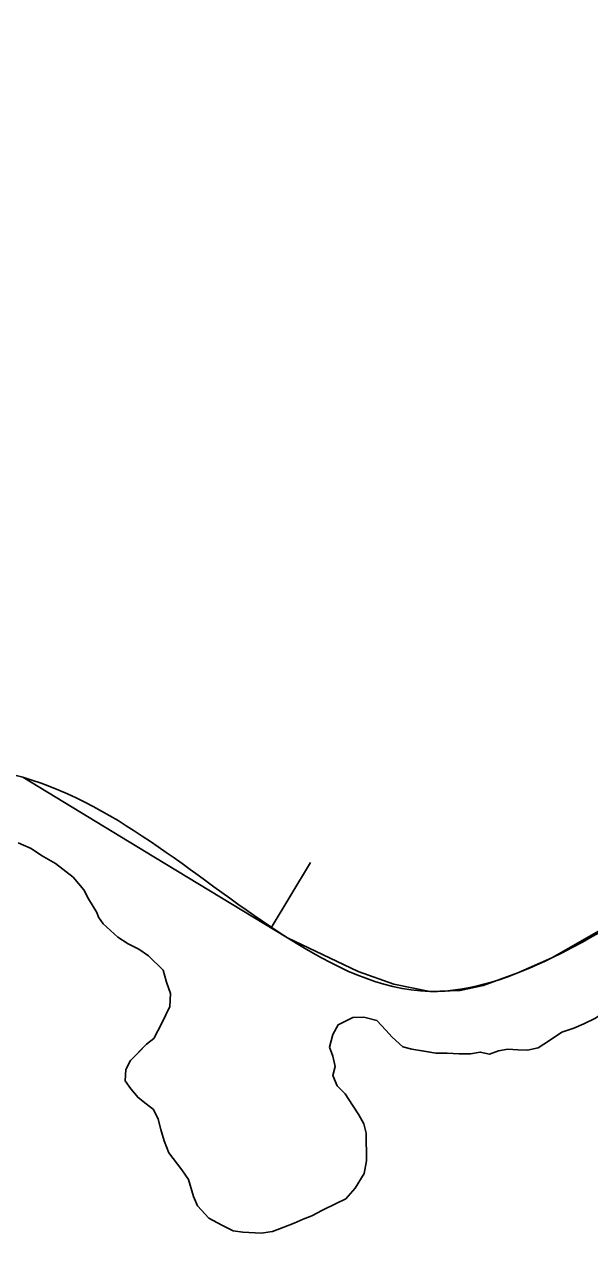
# Model space of a CAD drawing. Extents: x 3161514 to 3199414, y 831166 to 856601.
# Drawn here: x 3195439 to 3195624.3, y 846637.7 to 847035.3 of the extents above; entities that cross this region are included whole.
import ezdxf

# ---------------------------------------------------------------- set-up
doc = ezdxf.new("R2010")
doc.units = 0
for name, color, linetype in [('V-BORW-LINE', 7, 'Continuous'), ('V-SITE-VEGE', 7, 'Continuous'), ('V-TOPO-SHOR', 7, 'Continuous'), ('V-WETL-SWMP', 7, 'Continuous')]:
    doc.layers.add(name, color=color, linetype=linetype)

msp = doc.modelspace()

# ---------------------------------------------------------------- linework, layer by layer
at = {"layer": 'V-BORW-LINE'}
msp.add_line((3195519.91, 846739.23), (3195532.86, 846760.61), dxfattribs=at)
msp.add_lwpolyline([(3195438.51, 846788.56), (3195481.44, 846762.53), (3195525.32, 846735.95), (3195548.41, 846724.85), (3195560.1, 846720.7), (3195571.86, 846718.37), (3195581.82, 846718.7), (3195589.38, 846720.37), (3195600.72, 846724.42), (3195611.88, 846729.36), (3195663.1, 846758.67)], dxfattribs=at)
for points in [[(3194602.88, 847069.85), (3194575.87, 847110.17), (3194547.03, 847120.68), (3194457.58, 847119.19), (3194366.45, 847145.63), (3194258, 847192.86), (3194228.15, 847223.95), (3194227.62, 847247.86), (3194321.38, 847251.47), (3194333.12, 847328.21), (3194340.14, 847375.18), (3194332.7, 847406.95), (3194296.3, 847413.53), (3194262.11, 847433.52), (3194215.71, 847445.62), (3194145.95, 847449.24), (3194103.95, 847498.28), (3194084.11, 847504.72), (3194049.94, 847507.61), (3194007.97, 847494.32), (3194008.4, 847478.79), (3193996.03, 847456.37), (3193997.01, 847423.89), (3193978.52, 847389.56), (3193990.09, 847331.44), (3193948.4, 847301.13), (3193955.13, 847275.83), (3193969.39, 847253.56), (3194023.81, 847249.86), (3194123.13, 847223.18), (3194170.45, 847198.88), (3194298.6, 847102.54), (3194359.03, 847068.97), (3194377.1, 847062.6), (3194480.07, 846995.23), (3194645.36, 846858.6), (3194711.29, 846830.1), (3194803.13, 846760.09), (3194846.45, 846741.59), (3194967.03, 846667.42), (3195071.3, 846623.62), (3195217.07, 846544.55), (3195322.98, 846476), (3195428.75, 846443.06), (3195566.51, 846379.66), (3195648.42, 846343.02), (3195715.01, 846322.25), (3195727.93, 846327.72), (3195733.54, 846331.37)], [(3195757.25, 847016.74), (3195857.08, 846937.33), (3195874.51, 846889.02), (3195859.48, 846835.68), (3195838.49, 846820.05), (3195713.21, 846787.04), (3195611.88, 846729.36), (3195571.86, 846718.37), (3195525.32, 846735.95), (3195438.51, 846788.56), (3195357, 846808.79), (3195276.53, 846889.62), (3195239.42, 846902.67), (3195231.69, 846918.41), (3195155.74, 846958.51), (3195165.58, 846994.69), (3195188.73, 847004.86), (3195202.14, 847024.68), (3195200.45, 847028.54), (3195186.66, 847086.31), (3195234.33, 847098.92), (3195288.23, 847100), (3195323.46, 847116.56), (3195355.56, 847153.95), (3195363.91, 847175.21), (3195379.35, 847181.99), (3195387.8, 847183.85), (3195432.62, 847152.15), (3195479.75, 847140.55), (3195558.21, 847103.79), (3195592.54, 847074.27), (3195676.17, 847052.25), (3195757.25, 847016.74)], [(3195733.54, 846331.37), (3195735.99, 846355.29), (3195729.79, 846380.69), (3195701.57, 846410.03), (3195684.96, 846420.26), (3195655.35, 846444.46), (3195649.83, 846473.6), (3195639.11, 846487.61), (3195563.51, 846501.42), (3195511.87, 846525.64), (3195498.74, 846567.07), (3195450.06, 846586.06), (3195344.45, 846653.54), (3195301.81, 846686.74), (3195235.29, 846685.2), (3195212.14, 846712.14)]]:
    msp.add_spline(points, degree=3, dxfattribs=at)
at = {"layer": 'V-SITE-VEGE'}
for points in [[(3195478.96, 846681.5), (3195476.31, 846683.6), (3195473.92, 846686.49), (3195472.06, 846689.12), (3195472.3, 846692.82), (3195473.87, 846695.73), (3195476.49, 846698.39), (3195479.12, 846701.04), (3195481.48, 846702.9), (3195484.09, 846707.93), (3195486.7, 846713.49), (3195486.94, 846717.72), (3195485.6, 846721.4), (3195484.52, 846725.36), (3195479.74, 846730.08), (3195476.56, 846732.18), (3195473.12, 846734.01), (3195469.68, 846736.1), (3195464.9, 846740.56), (3195463.3, 846742.66), (3195462.77, 846744.24), (3195460.1, 846748.71), (3195458.5, 846751.61), (3195455.05, 846755.82), (3195449.21, 846760.27), (3195444.71, 846762.88), (3195441.27, 846765.24), (3195437.03, 846767.07)], [(3195625.95, 846709.51), (3195622.41, 846707.74), (3195619.08, 846706.38), (3195615.13, 846705.04), (3195611.15, 846702.25), (3195607.39, 846699.87), (3195603.87, 846699.13), (3195600.78, 846699.2), (3195597.49, 846699.49), (3195594.39, 846698.95), (3195591.48, 846697.78), (3195588.42, 846698.49), (3195585.26, 846697.94), (3195581.56, 846697.92), (3195577.6, 846698.16), (3195573.9, 846698.14), (3195565.98, 846699.42), (3195563.07, 846700.19), (3195559.62, 846703.34), (3195557.5, 846705.71), (3195554.57, 846708.86), (3195550.34, 846709.89), (3195546.65, 846709.87), (3195541.91, 846707.47), (3195540.08, 846704.29), (3195539.04, 846700.06), (3195540.12, 846697.16), (3195540.93, 846693.73), (3195540.16, 846690.83), (3195541.5, 846687.4), (3195544.15, 846684.78), (3195546.54, 846681.09), (3195548.68, 846677.94), (3195550.28, 846675.04), (3195551.09, 846671.88), (3195551.14, 846662.9), (3195550.37, 846658.68), (3195547.49, 846653.91), (3195544.34, 846650.46), (3195541.18, 846648.85), (3195536.71, 846646.72), (3195533.29, 846644.85), (3195530.39, 846643.78), (3195527.49, 846642.45), (3195524.07, 846641.1), (3195520.38, 846639.76), (3195516.69, 846639.21), (3195510.62, 846639.44), (3195507.44, 846639.95), (3195503.74, 846641.78), (3195499.5, 846644.13), (3195495.78, 846648.07), (3195494.44, 846651.23), (3195492.83, 846656.77), (3195490.7, 846659.92), (3195486.44, 846665.44), (3195484.84, 846669.39), (3195483.76, 846673.08), (3195482.95, 846676.51), (3195481.35, 846679.67), (3195478.96, 846681.5)]]:
    msp.add_lwpolyline(points, dxfattribs=at)
at = {"layer": 'V-TOPO-SHOR'}
for points in [[(3195588.42, 846698.49), (3195585.26, 846697.94), (3195581.56, 846697.92), (3195577.6, 846698.16), (3195573.9, 846698.14), (3195570.73, 846698.65), (3195565.98, 846699.42), (3195563.07, 846700.19), (3195559.62, 846703.34), (3195557.5, 846705.71), (3195554.57, 846708.86), (3195550.34, 846709.89), (3195546.65, 846709.87), (3195541.91, 846707.47), (3195540.08, 846704.29), (3195539.05, 846700.06), (3195540.12, 846697.16), (3195540.93, 846693.73), (3195540.16, 846690.83), (3195541.5, 846687.4), (3195544.15, 846684.78), (3195546.54, 846681.09), (3195548.68, 846677.94), (3195550.28, 846675.04), (3195551.09, 846671.88), (3195551.14, 846662.9), (3195550.37, 846658.68), (3195547.49, 846653.91), (3195544.34, 846650.46), (3195541.18, 846648.86), (3195536.71, 846646.72), (3195533.29, 846644.85), (3195530.39, 846643.78), (3195527.49, 846642.44), (3195524.07, 846641.1), (3195520.38, 846639.76), (3195516.69, 846639.21), (3195510.62, 846639.44), (3195507.44, 846639.95), (3195503.74, 846641.78), (3195499.5, 846644.13), (3195495.78, 846648.07), (3195494.44, 846651.23), (3195492.83, 846656.77), (3195490.7, 846659.92), (3195486.44, 846665.44), (3195484.84, 846669.39), (3195483.76, 846673.08), (3195482.95, 846676.51), (3195481.35, 846679.67), (3195478.96, 846681.5), (3195476.31, 846683.6), (3195473.92, 846686.49), (3195472.06, 846689.12), (3195472.3, 846692.82), (3195473.87, 846695.73), (3195476.49, 846698.39), (3195479.12, 846701.04), (3195481.48, 846702.9), (3195484.09, 846707.93), (3195486.7, 846713.49), (3195486.94, 846717.72), (3195485.6, 846721.4), (3195484.52, 846725.36), (3195479.74, 846730.08), (3195476.56, 846732.18), (3195473.12, 846734.01), (3195469.68, 846736.1), (3195464.9, 846740.56), (3195463.3, 846742.66), (3195462.77, 846744.24), (3195460.1, 846748.71), (3195458.5, 846751.61), (3195455.05, 846755.82), (3195449.21, 846760.27), (3195444.71, 846762.88), (3195441.27, 846765.24), (3195437.03, 846767.06)], [(3195679.89, 846760.11), (3195674.72, 846750.97), (3195671.76, 846747.75), (3195666.47, 846741.49), (3195662.88, 846738.08), (3195659.77, 846736.91), (3195652.31, 846735.45), (3195649.8, 846733.65), (3195644.71, 846727.59), (3195642.11, 846722.3), (3195639.56, 846719.07), (3195632.01, 846713.28), (3195625.95, 846709.51), (3195622.41, 846707.74), (3195619.08, 846706.38), (3195615.13, 846705.04), (3195611.15, 846702.25), (3195607.39, 846699.87), (3195603.87, 846699.13), (3195600.78, 846699.2), (3195597.49, 846699.49), (3195594.39, 846698.95), (3195591.48, 846697.78), (3195588.42, 846698.49)]]:
    msp.add_lwpolyline(points, dxfattribs=at)
at = {"layer": 'V-WETL-SWMP'}
for points in [[(3195437.03, 846767.07), (3195441.27, 846765.24), (3195444.71, 846762.88), (3195449.21, 846760.27), (3195455.05, 846755.82), (3195458.5, 846751.61), (3195460.1, 846748.71), (3195462.77, 846744.24), (3195463.31, 846742.66), (3195464.9, 846740.56), (3195469.68, 846736.1), (3195473.12, 846734.01), (3195476.56, 846732.18), (3195479.74, 846730.08), (3195484.52, 846725.36), (3195485.6, 846721.4), (3195486.94, 846717.72), (3195486.7, 846713.49), (3195484.09, 846707.93), (3195481.48, 846702.9), (3195479.12, 846701.04), (3195473.87, 846695.73), (3195472.3, 846692.82), (3195472.06, 846689.12), (3195473.92, 846686.49), (3195476.31, 846683.6), (3195478.96, 846681.5), (3195481.35, 846679.67), (3195482.95, 846676.51), (3195483.76, 846673.08), (3195484.84, 846669.39), (3195486.44, 846665.44), (3195490.7, 846659.92), (3195492.83, 846656.77), (3195494.44, 846651.23), (3195495.78, 846648.07), (3195499.5, 846644.13)], [(3195499.5, 846644.13), (3195503.74, 846641.78), (3195507.44, 846639.95), (3195510.61, 846639.44), (3195516.69, 846639.21), (3195520.38, 846639.76), (3195524.07, 846641.1), (3195527.49, 846642.44), (3195530.39, 846643.78), (3195533.29, 846644.85), (3195536.71, 846646.72), (3195541.18, 846648.86), (3195544.34, 846650.46), (3195547.49, 846653.91), (3195550.37, 846658.68), (3195551.14, 846662.9), (3195551.09, 846671.88), (3195550.28, 846675.04), (3195548.68, 846677.94), (3195546.55, 846681.09), (3195544.15, 846684.78), (3195541.5, 846687.4), (3195540.16, 846690.83), (3195540.93, 846693.73), (3195540.12, 846697.16), (3195539.05, 846700.06), (3195540.08, 846704.29), (3195541.91, 846707.47), (3195546.65, 846709.87), (3195550.34, 846709.89), (3195554.57, 846708.86), (3195557.5, 846705.71), (3195559.62, 846703.34), (3195563.07, 846700.19), (3195565.98, 846699.42), (3195573.91, 846698.14), (3195577.6, 846698.16), (3195581.56, 846697.92), (3195585.26, 846697.94), (3195588.42, 846698.49), (3195591.48, 846697.78), (3195594.39, 846698.95), (3195597.49, 846699.49), (3195600.78, 846699.2), (3195603.87, 846699.13), (3195607.39, 846699.87), (3195611.15, 846702.25), (3195615.13, 846705.04), (3195619.08, 846706.38), (3195622.41, 846707.74), (3195625.95, 846709.51)]]:
    msp.add_lwpolyline(points, dxfattribs=at)

doc.saveas('drawing.dxf')
